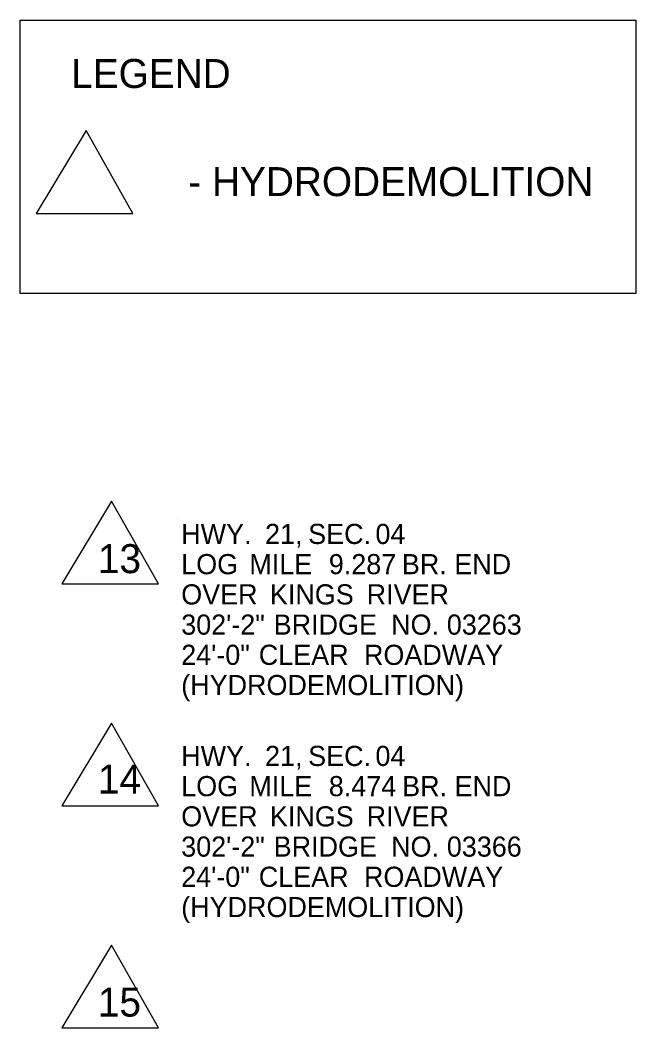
# Model space of a CAD drawing. Extents: x 31699 to 244310, y -8841 to 11474.
# Drawn here: x 122779 to 126600, y -2127 to 4125 of the extents above; entities that cross this region are included whole.
import ezdxf

# ---------------------------------------------------------------- set-up
doc = ezdxf.new("R2010")
doc.units = 0
for name, color, linetype in [('Default', 7, 'Continuous'), ('Level 48', 7, 'Continuous'), ('Level 60', 7, 'Continuous')]:
    doc.layers.add(name, color=color, linetype=linetype)

msp = doc.modelspace()

# ---------------------------------------------------------------- linework, layer by layer
at = {"layer": 'Level 48'}
for p, q in [((123188.8, 3439.9), (122879, 2926.1)), ((123479, 2926.1), (123188.8, 3439.9)), ((122879, 2926.1), (123479, 2926.1)), ((123346.3, 1141.5), (123036.5, 627.6)), ((123636.5, 627.6), (123346.3, 1141.5)), ((123036.5, 627.6), (123636.5, 627.6)), ((123346.3, -235.7), (123036.5, -749.6)), ((123636.5, -749.6), (123346.3, -235.7)), ((123036.5, -749.6), (123636.5, -749.6)), ((123346.3, -1612.9), (123036.5, -2126.8)), ((123636.5, -2126.8), (123346.3, -1612.9)), ((123036.5, -2126.8), (123636.5, -2126.8))]:
    msp.add_line(p, q, dxfattribs=at)
msp.add_lwpolyline([(122778.7, 4125.2), (126599.9, 4125.2), (126599.9, 2428.5), (122778.7, 2428.5)], close=True, dxfattribs=at)
at = {"layer": 'Level 60'}
msp.add_line((123754, 1025.1), (123754, 1025.1), dxfattribs=at)

# ---------------------------------------------------------------- texts
at = {"layer": 'Default'}
for s, p in [(' 21,', (124252.2, 875.1)), (' SEC.', (124519.8, 875.1)), (' 04', (124937.4, 875.1)), ('HWY.', (123778.4, 875.1)), ('LOG', (123778.4, 687.6)), (' 9.287', (124648, 687.6)), (' MILE', (124154.9, 687.6)), (' BR.', (125101.3, 687.6)), (' END', (125426.7, 687.6)), ('OVER', (123778.4, 500.1)), (' KINGS', (124282.4, 500.1)), (' RIVER', (124882.9, 500.1)), ('302\'-2"', (123778.4, 312.6)), (' BRIDGE', (124305.7, 312.6)), (' NO.', (125034.6, 312.6)), (' 03263', (125380.4, 312.6)), ('24\'-0"', (123778.4, 125.1)), (' CLEAR', (124213.4, 125.1)), (' ROADWAY', (124866.1, 125.1)), ('(HYDRODEMOLITION)', (123778.4, -62.4)), ('HWY.', (123778.4, -502.1)), (' 21,', (124252.2, -502.1)), (' SEC.', (124519.8, -502.1)), (' 04', (124937.4, -502.1)), ('LOG', (123778.4, -689.6)), (' MILE', (124154.9, -689.6)), (' 8.474', (124648, -689.6)), (' BR.', (125103.2, -689.6)), (' END', (125428.6, -689.6)), ('OVER', (123778.4, -877.1)), (' KINGS', (124282.4, -877.1)), (' RIVER', (124882.9, -877.1)), ('302\'-2"', (123778.4, -1064.6)), (' BRIDGE', (124305.7, -1064.6)), (' NO.', (125034.6, -1064.6)), (' 03366', (125380.4, -1064.6)), ('24\'-0"', (123778.4, -1252.1)), (' CLEAR', (124213.4, -1252.1)), (' ROADWAY', (124866.1, -1252.1)), ('(HYDRODEMOLITION)', (123778.4, -1439.6))]:
    msp.add_text(s, height=125, rotation=360, dxfattribs=at).set_placement(p)
at = {"layer": 'Level 48'}
for s, p in [('LEGEND', (123095.4, 3704.3)), ('LEGEND', (123095.4, 3704.3)), ('- HYDRODEMOLITION', (123822.3, 3033.5)), ('13', (123261, 694.2)), ('14', (123261, -673.5)), ('15', (123261, -2057))]:
    msp.add_text(s, height=180, dxfattribs=at).set_placement(p)

doc.saveas('drawing.dxf')
